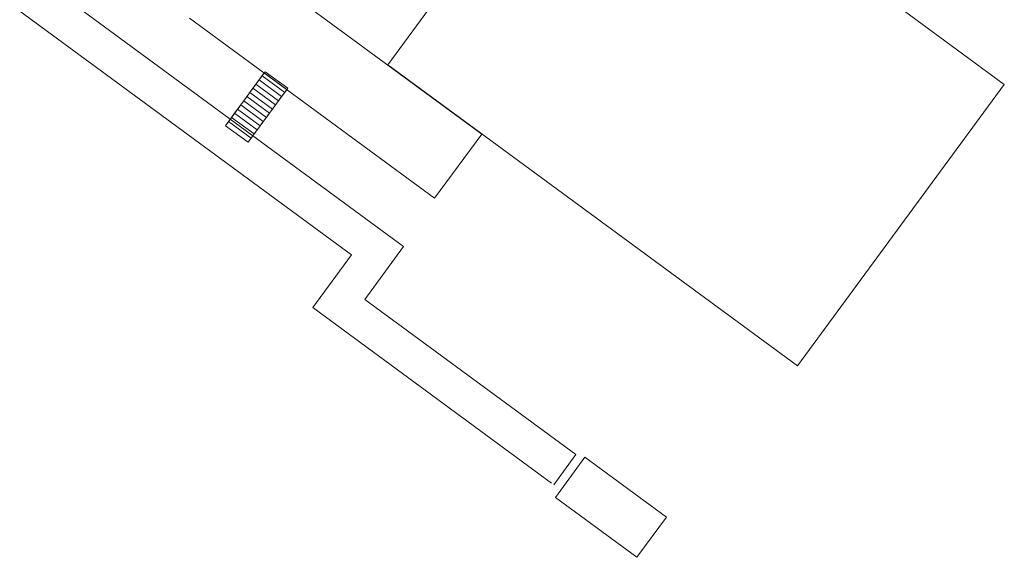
# Model space of a CAD drawing. Header units: metres. Extents: x 135583 to 135939, y 457896 to 458258.
# Tile 503 of 599: x 135908 to 135939, y 458108 to 458125. Entities that reach past the tile are written whole.
import ezdxf

# ---------------------------------------------------------------- set-up
doc = ezdxf.new("R2010")
doc.units = ezdxf.units.M
doc.layers.add('NIEUWE INSTALLATIE', color=250, linetype='Continuous', lineweight=0)

msp = doc.modelspace()

# ---------------------------------------------------------------- linework, layer by layer
at = {"layer": 'NIEUWE INSTALLATIE'}
for p, q in [((135919.702, 458123.69), (135926.333, 458132.716)), ((135926.333, 458132.716), (135939.469, 458123.065)), ((135914.861, 458127.246), (135922.717, 458121.475)), ((135920.212, 458117.866), (135909.574, 458125.682)), ((135907.905, 458125.419), (135918.543, 458117.604)), ((135921.207, 458119.42), (135913.352, 458125.191)), ((135932.838, 458114.039), (135919.702, 458123.69)), ((135914.5, 458121.742), (135915.743, 458123.434)), ((135915.577, 458123.208), (135915.675, 458123.341)), ((135915.675, 458123.341), (135915.773, 458123.474)), ((135915.675, 458123.341), (135916.4, 458122.808)), ((135916.4, 458122.808), (135915.675, 458123.341)), ((135916.4, 458122.808), (135915.675, 458123.341)), ((135916.4, 458122.808), (135915.675, 458123.341)), ((135915.743, 458123.434), (135916.468, 458122.901)), ((135915.773, 458123.474), (135916.498, 458122.941)), ((135916.498, 458122.941), (135915.773, 458123.474)), ((135915.381, 458122.941), (135915.479, 458123.075)), ((135915.479, 458123.075), (135915.577, 458123.208)), ((135915.479, 458123.075), (135916.204, 458122.542)), ((135916.204, 458122.542), (135915.479, 458123.075)), ((135916.204, 458122.542), (135915.479, 458123.075)), ((135916.204, 458122.542), (135915.479, 458123.075)), ((135915.577, 458123.208), (135916.302, 458122.675)), ((135916.302, 458122.675), (135915.577, 458123.208)), ((135916.302, 458122.675), (135915.577, 458123.208)), ((135916.302, 458122.675), (135915.577, 458123.208)), ((135939.469, 458123.065), (135932.838, 458114.039)), ((135915.185, 458122.675), (135915.283, 458122.808)), ((135916.468, 458122.901), (135915.225, 458121.209)), ((135915.283, 458122.808), (135915.381, 458122.941)), ((135915.283, 458122.808), (135916.008, 458122.275)), ((135916.008, 458122.275), (135915.283, 458122.808)), ((135916.008, 458122.275), (135915.283, 458122.808)), ((135916.008, 458122.275), (135915.283, 458122.808)), ((135915.381, 458122.941), (135916.106, 458122.408)), ((135916.106, 458122.408), (135915.381, 458122.941)), ((135916.106, 458122.408), (135915.381, 458122.941)), ((135916.106, 458122.408), (135915.381, 458122.941)), ((135916.4, 458122.808), (135916.302, 458122.675)), ((135916.498, 458122.941), (135916.4, 458122.808)), ((135914.891, 458122.275), (135914.989, 458122.408)), ((135914.989, 458122.408), (135915.087, 458122.541)), ((135914.989, 458122.408), (135915.715, 458121.875)), ((135915.715, 458121.875), (135914.989, 458122.408)), ((135915.715, 458121.875), (135914.989, 458122.408)), ((135915.715, 458121.875), (135914.989, 458122.408)), ((135915.087, 458122.541), (135915.185, 458122.675)), ((135915.087, 458122.541), (135915.812, 458122.009)), ((135915.812, 458122.009), (135915.087, 458122.541)), ((135915.812, 458122.009), (135915.087, 458122.541)), ((135915.812, 458122.009), (135915.087, 458122.541)), ((135915.185, 458122.675), (135915.91, 458122.142)), ((135915.91, 458122.142), (135915.185, 458122.675)), ((135915.91, 458122.142), (135915.185, 458122.675)), ((135915.91, 458122.142), (135915.185, 458122.675)), ((135916.106, 458122.408), (135916.008, 458122.275)), ((135916.204, 458122.542), (135916.106, 458122.408)), ((135916.302, 458122.675), (135916.204, 458122.542)), ((135914.696, 458122.008), (135914.793, 458122.142)), ((135914.793, 458122.142), (135914.891, 458122.275)), ((135914.793, 458122.142), (135915.519, 458121.609)), ((135915.519, 458121.609), (135914.793, 458122.142)), ((135915.519, 458121.609), (135914.793, 458122.142)), ((135915.519, 458121.609), (135914.793, 458122.142)), ((135914.891, 458122.275), (135915.617, 458121.742)), ((135915.617, 458121.742), (135914.891, 458122.275)), ((135915.617, 458121.742), (135914.891, 458122.275)), ((135915.617, 458121.742), (135914.891, 458122.275)), ((135915.91, 458122.142), (135915.812, 458122.009)), ((135916.008, 458122.275), (135915.91, 458122.142)), ((135914.5, 458121.742), (135914.598, 458121.875)), ((135914.598, 458121.875), (135914.696, 458122.008)), ((135914.598, 458121.875), (135915.323, 458121.342)), ((135915.323, 458121.342), (135914.598, 458121.875)), ((135915.323, 458121.342), (135914.598, 458121.875)), ((135915.323, 458121.342), (135914.598, 458121.875)), ((135914.696, 458122.008), (135915.421, 458121.476)), ((135915.421, 458121.476), (135914.696, 458122.008)), ((135915.421, 458121.476), (135914.696, 458122.008)), ((135915.421, 458121.476), (135914.696, 458122.008)), ((135915.715, 458121.875), (135915.617, 458121.742)), ((135915.812, 458122.009), (135915.715, 458121.875)), ((135915.225, 458121.209), (135914.5, 458121.742)), ((135915.225, 458121.209), (135914.5, 458121.742)), ((135915.421, 458121.476), (135915.323, 458121.342)), ((135915.519, 458121.609), (135915.421, 458121.476)), ((135915.617, 458121.742), (135915.519, 458121.609)), ((135922.717, 458121.475), (135921.207, 458119.42)), ((135915.323, 458121.342), (135915.225, 458121.209)), ((135918.969, 458116.174), (135920.212, 458117.866)), ((135918.543, 458117.604), (135917.299, 458115.911)), ((135925.738, 458111.201), (135918.969, 458116.174)), ((135917.299, 458115.911), (135924.955, 458110.287)), ((135925.028, 458110.234), (135925.738, 458111.201)), ((135925.079, 458109.824), (135926.027, 458111.114)), ((135926.027, 458111.114), (135928.638, 458109.195)), ((135927.69, 458107.906), (135925.079, 458109.824)), ((135928.638, 458109.195), (135927.69, 458107.906))]:
    msp.add_line(p, q, dxfattribs=at)

doc.saveas('drawing.dxf')
